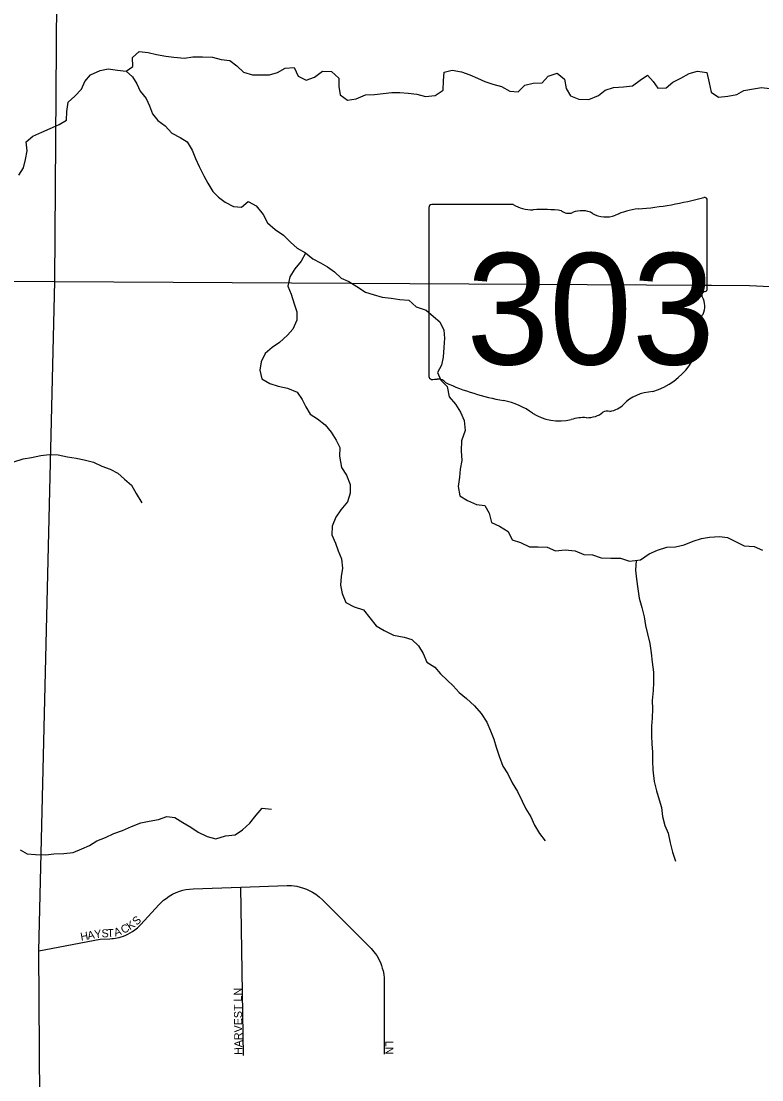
# Model space of a CAD drawing. Extents: x 1857828 to 2277390, y 930619 to 1324581.
# Drawn here: x 2094171 to 2098803, y 1174835 to 1181451 of the extents above; entities that cross this region are included whole.
import ezdxf

# ---------------------------------------------------------------- set-up
doc = ezdxf.new("R2010")
doc.units = 0
for name, color, linetype in [('GM_X_County_Road', 7, 'Continuous'), ('GM_X_Minor_River', 7, 'Continuous'), ('GM_X_State_Location', 7, 'Continuous'), ('GM_X_State_Route', 7, 'Continuous'), ('GM_X_State_Shield', 7, 'Continuous'), ('GM_X_Township_Subdivision', 7, 'Continuous'), ('GM_X_Township_Subdivision_Text', 7, 'Continuous')]:
    doc.layers.add(name, color=color, linetype=linetype)

msp = doc.modelspace()

# ---------------------------------------------------------------- linework, layer by layer
at = {"layer": 'GM_X_County_Road'}
for points in [[(2094381.4, 1179825), (2094381.4, 1179825), (2094415.9, 1184532.2), (2094453.8, 1188871.9)], [(2094175.4, 1168829), (2094276.4, 1172836.2), (2094289.4, 1174402), (2094282.4, 1175640.4), (2094381.4, 1179825)]]:
    msp.add_lwpolyline(points, dxfattribs=at)
at = {"layer": 'GM_X_Minor_River'}
for points in [[(2094207.8, 1180641.4), (2094201.9, 1180697.7), (2094244.3, 1180731.6), (2094300.7, 1180757.5), (2094353.1, 1180781.4), (2094409.5, 1180805.2), (2094453.8, 1180833.2), (2094456, 1180887.4), (2094464.2, 1180945.6), (2094506.6, 1180983.6), (2094549, 1181025.6), (2094569.3, 1181073.8), (2094605.6, 1181115.8), (2094664, 1181143.7), (2094714.4, 1181153.5), (2094772.7, 1181145.2), (2094827, 1181138.9), (2094869.3, 1181168.9), (2094867.5, 1181225.1), (2094909.9, 1181261.1), (2094964.2, 1181254.9), (2095016.4, 1181242.6), (2095074.8, 1181232.2), (2095125, 1181226), (2095191.4, 1181219.7), (2095243.7, 1181227.5), (2095304.1, 1181229.2), (2095368.5, 1181226.9), (2095420.8, 1181212.6), (2095475.1, 1181206.3), (2095519.2, 1181172), (2095561.3, 1181133.6), (2095617.6, 1181115.3), (2095667.9, 1181115.1), (2095724.3, 1181116.8), (2095774.6, 1181130.6), (2095821, 1181156.6), (2095877.3, 1181162.3), (2095903.3, 1181108), (2095953.5, 1181081.6), (2096005.9, 1181101.5), (2096056.3, 1181139.4), (2096110.6, 1181137.2), (2096156.8, 1181094.8), (2096156.6, 1181042.5), (2096166.5, 1180990.2), (2096210.7, 1180957.9), (2096265, 1180965.7), (2096323.4, 1180991.5), (2096379.8, 1180993.3), (2096434.1, 1180999.1), (2096488.5, 1181004.9), (2096538.7, 1181004.6), (2096591, 1181000.4), (2096645.4, 1180996.1), (2096699.6, 1180979.8), (2096760, 1180987.6), (2096810.4, 1181019.5), (2096812.6, 1181077.8), (2096816.8, 1181132), (2096865.1, 1181145.8), (2096925.5, 1181135.5), (2096975.7, 1181115.2), (2097023.9, 1181094.9), (2097070.1, 1181074.6), (2097120.4, 1181058.3), (2097174.7, 1181042), (2097226.9, 1181013.6), (2097279.2, 1181009.3), (2097321.5, 1181051.3), (2097371.9, 1181063.2), (2097428.2, 1181064.9), (2097466.6, 1181107), (2097523, 1181126.8), (2097569.1, 1181088.4), (2097579, 1181030.1), (2097607, 1180983.8), (2097657.3, 1180963.4), (2097721.6, 1180961.1), (2097782.1, 1180987), (2097822.4, 1181021), (2097874.8, 1181036.8), (2097937.2, 1181040.5), (2097993.5, 1181046.3), (2098041.9, 1181082.3), (2098088.3, 1181114.2), (2098122.4, 1181073.9), (2098152.4, 1181033.6), (2098204.8, 1181035.3), (2098245.1, 1181069.3), (2098295.5, 1181095.2), (2098347.9, 1181125.1), (2098400.2, 1181138.9), (2098458.6, 1181130.6), (2098472.4, 1181066.3), (2098486.3, 1181007.9), (2098532.5, 1180975.6), (2098590.9, 1180983.4), (2098645.2, 1180993.1), (2098689.6, 1181017.1), (2098750, 1181028.8)], [(2094827, 1181138.9), (2094867.1, 1181102.6), (2094895.2, 1181060.2), (2094915.1, 1181013.9), (2094953.2, 1180967.6), (2094973.2, 1180921.2), (2094993.1, 1180872.9), (2095025.2, 1180830.6), (2095071.4, 1180798.2), (2095113.5, 1180751.8), (2095165.7, 1180723.5), (2095209.9, 1180697.1), (2095239.9, 1180644.8), (2095261.9, 1180592.4), (2095283.8, 1180542.1), (2095313.8, 1180483.7), (2095337.8, 1180439.4), (2095369.9, 1180387), (2095406, 1180350.7), (2095446.1, 1180320.3), (2095498.3, 1180292), (2095548.6, 1180289.7), (2095591, 1180323.7), (2095641.2, 1180297.3), (2095683.3, 1180242.9), (2095711.3, 1180190.5), (2095759.4, 1180150.1), (2095811.6, 1180113.7), (2095855.8, 1180069.3), (2095897.9, 1180033), (2095948.1, 1180002.6), (2095994.3, 1179966.2), (2096042.5, 1179939.9), (2096086.6, 1179915.6), (2096130.8, 1179885.2), (2096172.9, 1179844.9), (2096219.2, 1179824.6), (2096269.3, 1179792.2), (2096323.6, 1179757.8), (2096371.8, 1179743.5), (2096428.1, 1179727.2), (2096484.4, 1179720.9), (2096538.7, 1179712.6), (2096595, 1179708.3), (2096641.2, 1179665.9), (2096703.5, 1179645.6), (2096749.6, 1179605.2), (2096789.7, 1179572.8), (2096813.7, 1179520.5), (2096817.6, 1179470.2), (2096813.4, 1179412), (2096809.2, 1179351.7), (2096799, 1179301.5), (2096774.7, 1179255.4), (2096794.6, 1179207.1), (2096834.8, 1179168.7), (2096846.6, 1179104.4), (2096886.7, 1179058), (2096918.7, 1179007.6), (2096940.7, 1178955.3), (2096946.5, 1178892.9), (2096924.2, 1178828.8), (2096922, 1178766.5), (2096925.8, 1178706.2), (2096915.6, 1178652), (2096911.4, 1178601.8), (2096903.2, 1178543.5), (2096915.1, 1178485.2), (2096961.3, 1178454.8), (2097017.5, 1178430.5), (2097069.8, 1178424.2), (2097097.8, 1178375.9), (2097111.7, 1178317.5), (2097162, 1178295.2), (2097216.2, 1178260.8), (2097242.2, 1178210.4), (2097294.4, 1178192.1), (2097348.7, 1178165.8), (2097403, 1178165.5), (2097459.3, 1178163.2), (2097511.6, 1178140.9), (2097571.9, 1178146.7), (2097634.3, 1178140.4), (2097690.5, 1178118), (2097742.8, 1178115.8), (2097797.1, 1178097.4), (2097857.5, 1178095.1), (2097917.8, 1178094.9), (2097974.1, 1178076.5), (2098044.5, 1178084.3), (2098097, 1178122.2), (2098149.4, 1178146.1), (2098207.8, 1178163.9), (2098262.1, 1178165.7), (2098316.4, 1178177.5), (2098372.9, 1178201.3), (2098425.2, 1178217.2), (2098475.5, 1178227), (2098537.9, 1178230.7), (2098588.2, 1178224.5), (2098642.4, 1178198.1)], [(2098750, 1181028.8), (2098800.3, 1181036.7), (2098852.6, 1181030.4)], [(2094157, 1180488.9), (2094185.3, 1180535), (2094197.5, 1180587.2), (2094207.8, 1180641.4)], [(2095949.6, 1180001.4), (2095921.8, 1179950.5), (2095881.4, 1179902.4), (2095851.1, 1179854.3), (2095838.8, 1179796.1), (2095858.8, 1179745.8), (2095878.7, 1179685.4), (2095894.6, 1179635.1), (2095894.5, 1179582.9), (2095870.1, 1179526.7), (2095835.8, 1179488.7), (2095787.4, 1179442.7), (2095741, 1179410.8), (2095696.6, 1179374.8), (2095672.3, 1179322.7), (2095664.1, 1179270.4), (2095676, 1179216.1), (2095726.2, 1179185.8), (2095778.5, 1179169.5), (2095836.8, 1179157.2), (2095897.1, 1179132.8), (2095929.1, 1179086.4), (2095951.1, 1179040.1), (2095979.1, 1178995.8), (2096023.3, 1178965.4), (2096071.5, 1178929), (2096109.5, 1178882.6), (2096141.6, 1178832.3), (2096163.6, 1178786), (2096161.4, 1178731.7), (2096173.2, 1178661.3), (2096205.3, 1178613), (2096229.2, 1178554.6), (2096229.1, 1178502.3), (2096210.8, 1178446.2), (2096170.4, 1178398.1), (2096138.1, 1178352.1), (2096115.7, 1178295.9), (2096113.6, 1178241.6), (2096137.5, 1178189.3), (2096153.5, 1178141), (2096173.4, 1178090.7), (2096181.3, 1178032.4), (2096171.1, 1177980.2), (2096168.9, 1177925.9), (2096178.8, 1177873.6), (2096200.7, 1177817.3), (2096253, 1177790.9), (2096311.3, 1177772.6), (2096351.3, 1177722.1), (2096391.4, 1177671.7), (2096441.6, 1177643.4), (2096499.9, 1177613), (2096566.2, 1177600.6), (2096614.5, 1177586.3), (2096656.6, 1177548), (2096684.6, 1177499.6), (2096708.6, 1177445.3), (2096756.8, 1177412.9), (2096792.9, 1177372.5), (2096835, 1177332.2), (2096873.1, 1177297.8), (2096909.2, 1177255.5), (2096955.4, 1177217.1), (2097005.5, 1177172.7), (2097047.6, 1177124.2), (2097083.6, 1177069.8), (2097105.6, 1177015.5), (2097127.6, 1176963.1), (2097141.5, 1176914.8), (2097159.4, 1176858.5), (2097183.4, 1176796.1), (2097213.4, 1176747.8), (2097241.4, 1176691.4), (2097275.4, 1176636.9), (2097303.4, 1176576.6), (2097327.4, 1176528.2), (2097357.4, 1176477.8), (2097381.4, 1176425.5), (2097411.4, 1176375.1), (2097447.5, 1176328.8)], [(2094125.2, 1178696.7), (2094183.6, 1178716.5), (2094235.9, 1178724.3), (2094294.3, 1178736.1), (2094346.6, 1178743.9), (2094403, 1178741.6), (2094461.3, 1178729.3), (2094515.6, 1178721), (2094565.8, 1178708.8), (2094624.1, 1178694.4), (2094676.4, 1178670.1), (2094726.6, 1178651.8), (2094774.8, 1178625.4), (2094816.9, 1178589.1), (2094861.1, 1178550.7), (2094889.1, 1178500.3), (2094925.1, 1178441.9)], [(2098642.4, 1178198.1), (2098692.7, 1178171.8), (2098755, 1178167.5), (2098807.3, 1178145.1)], [(2098016, 1178081.1), (2098012.1, 1178020.1), (2098018, 1177963.8), (2098027.9, 1177903.5), (2098035.7, 1177845.2), (2098051.6, 1177786.8), (2098067.6, 1177728.5), (2098075.4, 1177674.2), (2098087.3, 1177621.9), (2098101.2, 1177561.6), (2098111.1, 1177503.2), (2098117, 1177444.9), (2098124.8, 1177382.6), (2098124.6, 1177318.3), (2098122.4, 1177268.1), (2098116.2, 1177205.8), (2098118, 1177153.6), (2098115.9, 1177095.3), (2098111.7, 1177045.1), (2098113.5, 1176984.8), (2098115.3, 1176934.6), (2098119.2, 1176882.3), (2098119, 1176826.1), (2098120.9, 1176771.8), (2098128.7, 1176699.4), (2098144.6, 1176641.1), (2098160.5, 1176584.7), (2098174.4, 1176536.5), (2098182.3, 1176480.2), (2098196.2, 1176423.8), (2098216.2, 1176375.5), (2098230.1, 1176315.2), (2098244, 1176256.8), (2098261.9, 1176200.5)], [(2094163.8, 1176271.2), (2094208, 1176246.9), (2094260.3, 1176242.6), (2094324.7, 1176240.3), (2094375, 1176248.1), (2094437.4, 1176249.9), (2094495.7, 1176255.6), (2094550.1, 1176279.5), (2094598.5, 1176299.4), (2094644.9, 1176329.3), (2094699.2, 1176349.1), (2094749.6, 1176375.1), (2094804, 1176392.9), (2094860.4, 1176418.8), (2094918.8, 1176440.6), (2094971.2, 1176450.4), (2095029.5, 1176462.2), (2095081.9, 1176480.1), (2095132.2, 1176473.8), (2095182.4, 1176443.4), (2095232.6, 1176413.1), (2095278.8, 1176382.7), (2095335, 1176356.3), (2095389.3, 1176342), (2095449.7, 1176359.8), (2095510.1, 1176365.6), (2095554.5, 1176397.5), (2095600.9, 1176439.5), (2095641.3, 1176489.6), (2095677.6, 1176531.6), (2095735.9, 1176527.3)]]:
    msp.add_lwpolyline(points, dxfattribs=at)
at = {"layer": 'GM_X_State_Route'}
for points in [[(2092419.8, 1179833.7), (2094381.4, 1179825), (2098450, 1179800.7), (2098486.9, 1179800.5)], [(2098486.9, 1179800.5), (2098725.4, 1179799.2), (2098855.1, 1179792.3), (2098945, 1179776.7), (2099030.9, 1179756.7), (2099129, 1179730.7), (2099748.8, 1179500.6)]]:
    msp.add_lwpolyline(points, dxfattribs=at)
at = {"layer": 'GM_X_State_Shield'}
for p, q in [((2098461.3, 1179779.3), (2098461.3, 1180332)), ((2096721.1, 1180287.6), (2096721.1, 1179231)), ((2097247.9, 1180305.8), (2096738.2, 1180305.8)), ((2098461.1, 1179779.4), (2098461.3, 1179779.3))]:
    msp.add_line(p, q, dxfattribs=at)
for centre, major_axis, start_param, end_param in [((2097841.4, 1181746.4), (1845.5, 0), 4.814394, 5.042369), ((2098442, 1180334.3), (19.4, 0), 6.141152, 7.989035), ((2096741.1, 1180289.9), (20.2, 0), 1.712693, 3.28349), ((2097369.2, 1180428.5), (195.5, 0), 4.042523, 4.731795), ((2097434.1, 1179712.6), (702, 0), 1.404758, 1.657858), ((2097593.4, 1180295.4), (56.4, 0), 3.836095, 5.185415), ((2097676.3, 1180173.2), (117.3, 0), 0.950623, 2.079405), ((2098076.8, 1179983.1), (371.3, 0), 1.699011, 2.107814), ((2097827.6, 1180340.7), (141.1, 0), 4.081561, 5.145723), ((2098456.8, 1179738.7), (30, 0), 1.883978, 3.671073), ((2098266.1, 1179668.8), (180, 0), 5.934695, 6.695948), ((2098440.7, 1179777.1), (20.7, 0), 5.05454, 6.418171), ((2098530.7, 1179547.9), (130.9, 0), 2.387724, 3.262537), ((2097944.8, 1179477.6), (461.6, 0), 5.101752, 6.440018), ((2096741.2, 1179228.7), (20.3, 0), 3.00124, 4.508301), ((2096744.3, 1179336.8), (155.2, 0), 4.665946, 4.897461), ((2096776.1, 1179170), (56, 0), 0.519207, 1.627899), ((2097482.7, 1180119.4), (1332.7, 0), 4.195997, 4.488961), ((2098139.4, 1178934.4), (252.8, 0), 1.647645, 2.488434), ((2097085.4, 1178756.3), (417, 0), 0.823519, 1.323587), ((2097536.3, 1179164.8), (264.6, 0), 4.026481, 4.996735), ((2097708.5, 1179085.7), (141, 0), 4.691044, 5.507374), ((2097836.1, 1178983.3), (39.7, 0), 1.147584, 2.315152), ((2097819.1, 1179128.6), (149.1, 0), 4.937069, 5.64225), ((2097689.2, 1178799.5), (217.4, 0), 1.495662, 1.94098)]:
    msp.add_ellipse(centre, major_axis=major_axis, ratio=0.8, start_param=start_param, end_param=end_param, dxfattribs=at)
at = {"layer": 'GM_X_Township_Subdivision'}
for points in [[(2094282.4, 1175640.4), (2094665.5, 1175714.8), (2094726.5, 1175716.9), (2094738.3, 1175717.5), (2094748.7, 1175718.5), (2094761.4, 1175720.3), (2094771.2, 1175722.1), (2094784.7, 1175725.2), (2094796.4, 1175728.5), (2094810.5, 1175733.2), (2094824.7, 1175738.9), (2094838.6, 1175745.3), (2094852.4, 1175752.8), (2094866.4, 1175761.4), (2094881.5, 1175772.1), (2094897.5, 1175785.4), (2094910.6, 1175797.9), (2094918.7, 1175806.5), (2095032.7, 1175928.7), (2095047.1, 1175943.8), (2095061.6, 1175956.9), (2095076.8, 1175969), (2095096.7, 1175982.7), (2095117.9, 1175994.8), (2095140.1, 1176005.2), (2095162.8, 1176013.7), (2095182.2, 1176019.3), (2095201.3, 1176023.5), (2095223.1, 1176026.7), (2095246.7, 1176028.4), (2095543.6, 1176038.8), (2095833.6, 1176048.8), (2095849.7, 1176048.9), (2095861.1, 1176048.4), (2095877.3, 1176046.9), (2095895.1, 1176044.3), (2095915.6, 1176039.9), (2095937.5, 1176033.5), (2095954.9, 1176027), (2095972.9, 1176019.1), (2095993.5, 1176008.1), (2096014.5, 1175994.7), (2096035.3, 1175978.7), (2096057.1, 1175958.4), (2096348.6, 1175666.9), (2096358.8, 1175656.6), (2096368.2, 1175646.1), (2096377, 1175635.4), (2096385.1, 1175624.6), (2096394.2, 1175611), (2096402.8, 1175596.6), (2096410.2, 1175582.3), (2096417.1, 1175567.2), (2096423.8, 1175550), (2096429.3, 1175532.5), (2096433.7, 1175515.2), (2096437.8, 1175492.7), (2096440, 1175472.1), (2096440.8, 1175449.5), (2096440.7, 1174996.2)], [(2095561.8, 1174986.3), (2095543.6, 1176038.8)]]:
    msp.add_lwpolyline(points, dxfattribs=at)

# ---------------------------------------------------------------- texts
at = {"layer": 'GM_X_State_Location'}
for s in ['s', 'r']:
    msp.add_text(s, height=1, dxfattribs=at).set_placement((2097571.7, 1179689.1))
msp.add_text('303', height=1, rotation=0.00001, dxfattribs=at).set_placement((2097218.7, 1179616.3))
at = {"layer": 'GM_X_State_Shield'}
msp.add_text('303', height=696.1, dxfattribs=at).set_placement((2096955.3, 1179305.5))
at = {"layer": 'GM_X_Township_Subdivision_Text'}
for s, rotation, p in [('K', 34.92387, (2094851.8, 1175768.1)), ('S', 41.78921, (2094893, 1175797.4)), ('H', 9.97253, (2094546, 1175703.7)), ('A', 9.97253, (2094589.4, 1175711.3)), ('Y', 8.02502, (2094632.3, 1175718.8)), ('S', 1.74895, (2094674.4, 1175724.9)), ('T', 2.67852, (2094710.5, 1175726)), ('A', 17.27357, (2094759.3, 1175730)), ('C', 26.46494, (2094809.4, 1175746.4)), ('HARVEST LN', 90.66585, (2095554.8, 1174990.3)), ('LN', 270, (2096449.2, 1175078.4))]:
    msp.add_text(s, height=50, rotation=rotation, dxfattribs=at).set_placement(p)

doc.saveas('drawing.dxf')
